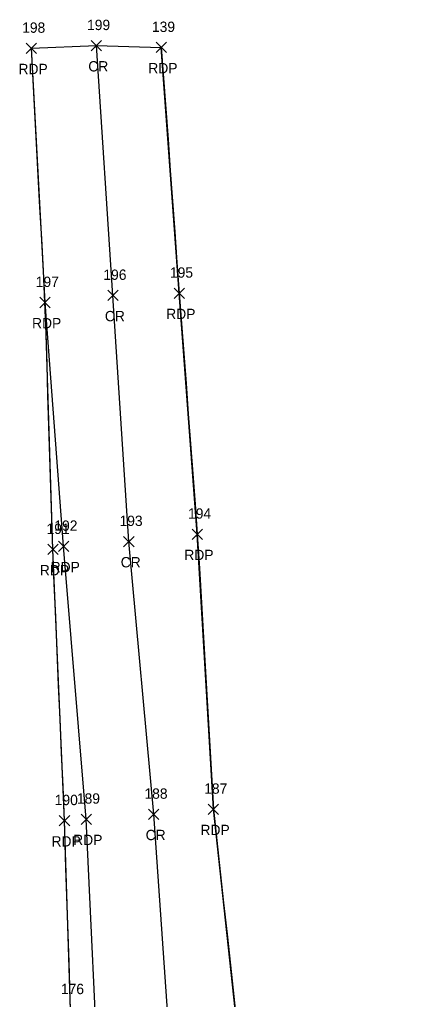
# Model space of a CAD drawing. Extents: x 1482574 to 1485769, y 580696 to 595649.
# Drawn here: x 1483648.4 to 1483724.3, y 585090.5 to 585279.8 of the extents above; entities that cross this region are included whole.
import ezdxf

# ---------------------------------------------------------------- set-up
doc = ezdxf.new("R2010")
doc.units = 0
for name, color, linetype in [('LSOGP', 7, 'Continuous'), ('P_A', 7, 'Continuous'), ('P_I', 7, 'Continuous'), ('P_TIC', 7, 'Continuous'), ('PET', 7, 'Continuous'), ('PRC', 7, 'Continuous'), ('R_I', 7, 'Continuous')]:
    doc.layers.add(name, color=color, linetype=linetype)

msp = doc.modelspace()

# ---------------------------------------------------------------- linework, layer by layer
at = {"layer": 'LSOGP'}
msp.add_lwpolyline([(1483658.26, 585088.52), (1483657.97, 585097.65), (1483657.68, 585106.78), (1483657.39, 585115.91), (1483657.1, 585125.04), (1483656.82, 585131.59), (1483656.53, 585138.14), (1483656.25, 585144.69), (1483655.97, 585151.23), (1483655.69, 585157.78), (1483655.41, 585164.33), (1483655.13, 585170.88), (1483654.85, 585177.43), (1483654.66, 585183.39), (1483654.47, 585189.36), (1483654.28, 585195.32), (1483654.1, 585201.29), (1483653.91, 585207.25), (1483653.72, 585213.22), (1483653.53, 585219.18), (1483653.02, 585231.29), (1483652.69, 585237.43), (1483652.36, 585243.57), (1483652.03, 585249.7), (1483651.7, 585255.84), (1483651.37, 585261.98), (1483651.05, 585268.12), (1483650.72, 585274.26), (1483663.26, 585274.78), (1483675.8, 585274.42), (1483676.24, 585268.48), (1483676.67, 585262.55), (1483677.1, 585256.61), (1483677.53, 585250.68), (1483677.97, 585244.74), (1483678.4, 585238.81), (1483678.83, 585232.87), (1483679.27, 585226.94), (1483679.7, 585221.12), (1483680.14, 585215.3), (1483680.58, 585209.48), (1483681.02, 585203.66), (1483681.45, 585197.84), (1483681.89, 585192.02), (1483682.33, 585186.2), (1483682.76, 585180.38), (1483683.15, 585173.74), (1483683.54, 585167.1), (1483683.93, 585160.45), (1483684.32, 585153.81), (1483684.71, 585147.17), (1483685.1, 585140.52), (1483685.49, 585133.88), (1483685.88, 585127.24), (1483686.54, 585121.21), (1483687.19, 585115.18), (1483687.85, 585109.15), (1483688.5, 585103.12), (1483689.16, 585097.09), (1483689.81, 585091.06), (1483690.47, 585085.03)], dxfattribs=at)
at = {"layer": 'P_TIC'}
for points in [[(1483649.72, 585273.26), (1483651.72, 585275.26)], [(1483651.72, 585273.26), (1483649.72, 585275.26)], [(1483662.26, 585273.78), (1483664.26, 585275.78)], [(1483664.26, 585273.78), (1483662.26, 585275.78)], [(1483674.8, 585273.42), (1483676.8, 585275.42)], [(1483676.8, 585273.42), (1483674.8, 585275.42)], [(1483678.27, 585225.94), (1483680.27, 585227.94)], [(1483680.27, 585225.94), (1483678.27, 585227.94)], [(1483652.35, 585224.15), (1483654.35, 585226.15)], [(1483654.35, 585224.15), (1483652.35, 585226.15)], [(1483652.35, 585224.15), (1483654.35, 585226.15)], [(1483654.35, 585224.15), (1483652.35, 585226.15)], [(1483665.46, 585225.52), (1483667.46, 585227.52)], [(1483667.46, 585225.52), (1483665.46, 585227.52)], [(1483681.76, 585179.38), (1483683.76, 585181.38)], [(1483683.76, 585179.38), (1483681.76, 585181.38)], [(1483653.85, 585176.43), (1483655.85, 585178.43)], [(1483655.85, 585176.43), (1483653.85, 585178.43)], [(1483655.93, 585177.04), (1483657.93, 585179.04)], [(1483657.93, 585177.04), (1483655.93, 585179.04)], [(1483668.53, 585177.97), (1483670.53, 585179.97)], [(1483670.53, 585177.97), (1483668.53, 585179.97)], [(1483673.34, 585125.27), (1483675.34, 585127.27)], [(1483675.34, 585125.27), (1483673.34, 585127.27)], [(1483684.88, 585126.24), (1483686.88, 585128.24)], [(1483686.88, 585126.24), (1483684.88, 585128.24)], [(1483656.1, 585124.04), (1483658.1, 585126.04)], [(1483658.1, 585124.04), (1483656.1, 585126.04)], [(1483660.29, 585124.32), (1483662.29, 585126.32)], [(1483662.29, 585124.32), (1483660.29, 585126.32)]]:
    msp.add_lwpolyline(points, dxfattribs=at)
at = {"layer": 'PET'}
for points in [[(1483696.06, 584466.38), (1483697.12, 584483.5), (1483698.01, 584513.55), (1483697.99, 584538.32), (1483692.77, 584571.08), (1483691.88, 584578.27), (1483689.77, 584596.03), (1483686.09, 584631.8), (1483683.96, 584666.86), (1483683.24, 584704.06), (1483683.21, 584748.18), (1483682.28, 584793.9), (1483680.78, 584850.65), (1483678.8, 584902.92), (1483672.32, 584970.6), (1483669.68, 585004.19), (1483663.9, 585069.16), (1483661.29, 585125.32), (1483656.93, 585178.04), (1483653.35, 585225.15), (1483650.72, 585274.26)], [(1483696.06, 584466.38), (1483707.95, 584464.66), (1483720.39, 584462.96), (1483722.29, 584478.64), (1483724.31, 584511.6), (1483723.07, 584540.32), (1483718.49, 584572.42), (1483715.11, 584598.08), (1483710.68, 584631.83), (1483709.97, 584663.07), (1483708.89, 584702.48), (1483708.91, 584747.53), (1483707.88, 584794.21), (1483706.23, 584850.22), (1483704.43, 584903.52), (1483701.57, 584959.32), (1483696.14, 585000.99), (1483691.09, 585058.77), (1483691.12, 585079), (1483685.88, 585127.24), (1483682.76, 585180.38), (1483679.27, 585226.94), (1483675.8, 585274.42)], [(1483673.74, 584740.34), (1483672.92, 584793.11), (1483671.09, 584848.57), (1483668.33, 584902.35), (1483665.17, 584937.64), (1483664.35, 584979), (1483663.17, 585003.48), (1483661.36, 585033), (1483658.26, 585088.52), (1483657.1, 585125.04), (1483654.85, 585177.43), (1483653.35, 585225.15)]]:
    msp.add_lwpolyline(points, dxfattribs=at)
at = {"layer": 'PRC'}
msp.add_lwpolyline([(1483707.95, 584464.66), (1483709.57, 584481.33), (1483711.02, 584513.1), (1483710.87, 584539.52), (1483705.8, 584571.84), (1483702.27, 584596.86), (1483698.56, 584629.8), (1483696.99, 584664.79), (1483696.35, 584703.62), (1483696.11, 584746.95), (1483694.97, 584793.9), (1483693.55, 584850.21), (1483691.78, 584903.16), (1483687.15, 584966.03), (1483684.73, 584995.28), (1483678.25, 585070.79), (1483674.34, 585126.27), (1483669.53, 585178.97), (1483666.46, 585226.52), (1483663.26, 585274.78)], dxfattribs=at)

# ---------------------------------------------------------------- texts
at = {"layer": 'P_A'}
for s, p in [('RDP', (1483648.21, 585269.26)), ('CR', (1483661.7, 585269.78)), ('RDP', (1483673.29, 585269.42)), ('RDP', (1483676.75, 585221.94)), ('RDP', (1483650.83, 585220.15)), ('RDP', (1483650.83, 585220.15)), ('CR', (1483664.9, 585221.52)), ('RDP', (1483680.25, 585175.38)), ('RDP', (1483654.42, 585173.04)), ('CR', (1483667.96, 585173.97)), ('RDP', (1483652.33, 585172.43)), ('RDP', (1483683.37, 585122.24)), ('RDP', (1483654.59, 585120.04)), ('RDP', (1483658.78, 585120.32)), ('CR', (1483672.78, 585121.27))]:
    msp.add_text(s, height=2, dxfattribs=at).set_placement(p)
at = {"layer": 'P_I'}
for s, p in [('198', (1483648.92, 585277.26)), ('199', (1483661.46, 585277.78)), ('139', (1483674, 585277.42)), ('196', (1483664.61, 585229.52)), ('195', (1483677.47, 585229.94)), ('197', (1483651.55, 585228.15)), ('197', (1483651.55, 585228.15)), ('194', (1483680.97, 585183.38)), ('191', (1483653.62, 585180.43)), ('192', (1483655.14, 585181.04)), ('193', (1483667.73, 585181.97)), ('188', (1483672.55, 585129.27)), ('187', (1483684.09, 585130.24)), ('190', (1483655.22, 585128.04)), ('189', (1483659.49, 585128.32)), ('176', (1483656.41, 585091.52))]:
    msp.add_text(s, height=2, dxfattribs=at).set_placement(p)
at = {"layer": 'R_I'}
msp.add_text('176', height=2, dxfattribs=at).set_placement((1483656.41, 585091.52))

doc.saveas('drawing.dxf')
